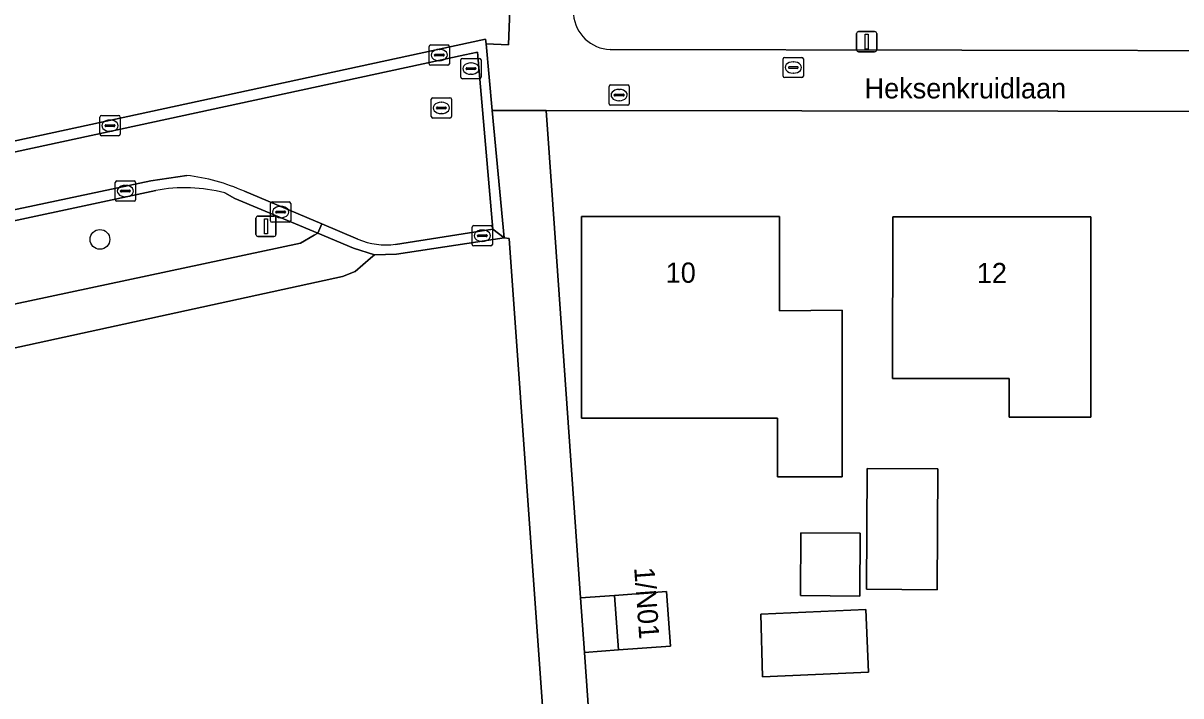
# Model space of a CAD drawing. Extents: x 162661 to 163484, y 380247 to 381230.
# Drawn here: x 162936.2 to 162993.5, y 380665.5 to 380698.8 of the extents above; entities that cross this region are included whole.
import ezdxf

# ---------------------------------------------------------------- set-up
doc = ezdxf.new("R2010")
doc.units = 0
for name, color, linetype in [('IMGEO_Boom', 7, 'Continuous'), ('IMGEO_Brandkraan', 7, 'Continuous'), ('IMGEO_Erf', 7, 'Continuous'), ('IMGEO_Groenvoorziening', 7, 'Continuous'), ('IMGEO_Kolk', 7, 'Continuous'), ('IMGEO_Lichtmast', 7, 'Continuous'), ('IMGEO_Openbare_ruimte_label', 7, 'Continuous'), ('IMGEO_Pand', 7, 'Continuous'), ('IMGEO_Pand_nummerreeks', 7, 'Continuous'), ('IMGEO_Rijbaan_lokaal_gesloten', 7, 'Continuous'), ('IMGEO_Rijbaan_lokaal_open', 7, 'Continuous'), ('IMGEO_Rioolput', 7, 'Continuous'), ('IMGEO_Voetpad_open', 7, 'Continuous')]:
    doc.layers.add(name, color=color, linetype=linetype)

msp = doc.modelspace()

# ---------------------------------------------------------------- linework, layer by layer
at = {"layer": 'IMGEO_Boom'}
msp.add_circle((162940.016, 380688.07), 0.489, dxfattribs=at)
at = {"layer": 'IMGEO_Brandkraan'}
for p, q in [((162965.183, 380694.781), (162965.183, 380695.633)), ((162965.258, 380695.707), (162966.11, 380695.707)), ((162965.671, 380695.487), (162965.696, 380695.487)), ((162966.184, 380695.633), (162966.184, 380694.781)), ((162965.442, 380695.201), (162965.442, 380695.213)), ((162965.88, 380695.164), (162965.482, 380695.164)), ((162965.485, 380695.25), (162965.883, 380695.25)), ((162965.694, 380694.927), (162965.669, 380694.927)), ((162965.926, 380695.213), (162965.926, 380695.201)), ((162966.11, 380694.707), (162965.258, 380694.707))]:
    msp.add_line(p, q, dxfattribs=at)
for points in [[(162965.183, 380694.781), (162965.183, 380695.633)], [(162965.258, 380695.707), (162966.11, 380695.707)], [(162966.184, 380695.633), (162966.184, 380694.781)], [(162966.11, 380694.707), (162965.258, 380694.707)]]:
    msp.add_lwpolyline(points, dxfattribs=at)
for centre, radius, start, end in [((162965.26, 380695.631), 0.0765, 91.552, 178.448), ((162965.26, 380695.631), 0.0765, 91.552, 178.448), ((162966.108, 380695.631), 0.0765, 1.552, 88.448), ((162966.108, 380695.631), 0.0765, 1.552, 88.448), ((162965.482, 380695.21), 0.0403, 85.8775, 175.7526), ((162965.479, 380695.2), 0.0366, 178.938, 274.7102), ((162965.883, 380695.207), 0.043, 264.8664, 352.4533), ((162965.887, 380695.212), 0.0386, 1.7309, 96.639), ((162965.26, 380694.783), 0.0765, 181.552, 268.448), ((162965.26, 380694.783), 0.0765, 181.552, 268.448), ((162966.108, 380694.783), 0.0765, 271.552, 358.448), ((162966.108, 380694.783), 0.0765, 271.552, 358.448)]:
    msp.add_arc(centre, radius, start, end, dxfattribs=at)
for centre, major_axis, ratio, start_param, end_param in [((162965.67, 380695.207), (-0.387, 0.002), 0.722429, 4.712389, 7.853982), ((162965.695, 380695.207), (-0.39, 0.002), 0.717154, 1.570796, 4.712389)]:
    msp.add_ellipse(centre, major_axis=major_axis, ratio=ratio, start_param=start_param, end_param=end_param, dxfattribs=at)
at = {"layer": 'IMGEO_Erf'}
for points in [[(162888.533, 380682.733), (162890.304, 380683.193), (162893.654, 380683.844), (162906.385, 380686.664), (162922.862, 380690.134), (162959.082, 380697.976), (162959.104, 380697.745), (162960.218, 380697.693), (162960.658, 380709.32), (162979.352, 380711.896), (163000, 380714.787), (163011.404, 380716.387), (163013.306, 380716.65), (163020.234, 380717.148), (163020.498, 380717.167), (163021.448, 380717.228), (163021.353, 380718.534), (163017.796, 380767.498)], [(163000, 380694.393), (162962.071, 380694.445), (162962.409, 380689.802), (162962.491, 380688.633), (162963.778, 380670.344), (162965.454, 380670.466), (162968.024, 380670.653), (162968.22, 380667.959), (162965.65, 380667.772), (162963.967, 380667.65), (162965.66, 380643.591), (162992.266, 380647.305), (163000, 380648.404)]]:
    msp.add_lwpolyline(points, dxfattribs=at)
for points in [[(162976.708, 380676.324), (162973.518, 380676.324), (162973.518, 380679.224), (162963.818, 380679.223), (162963.817, 380689.207), (162973.613, 380689.204), (162973.613, 380686.833), (162973.612, 380684.544), (162976.707, 380684.564)], [(162988.994, 380679.282), (162984.964, 380679.287), (162984.967, 380681.187), (162979.197, 380681.193), (162979.206, 380689.193), (162989.005, 380689.182)], [(162981.403, 380670.751), (162977.909, 380670.776), (162977.951, 380676.747), (162981.444, 380676.723)], [(162974.644, 380670.457), (162974.666, 380673.569), (162977.602, 380673.549), (162977.58, 380670.437)], [(162977.88, 380669.767), (162978.011, 380666.67), (162972.769, 380666.448), (162972.685, 380669.548)]]:
    msp.add_lwpolyline(points, close=True, dxfattribs=at)
at = {"layer": 'IMGEO_Groenvoorziening'}
for points in [[(162965.24, 380697.455), (163000, 380697.402), (163012.229, 380697.378), (163014.676, 380697.381), (163014.649, 380697.785), (163013.523, 380713.198), (163013.505, 380713.608), (163011.627, 380713.381), (163000, 380711.748), (162978.79, 380708.788), (162964.912, 380706.837)], [(162942.775, 380690.485), (162911.796, 380683.857), (162911.748, 380683.847), (162913.018, 380680.024), (162949.932, 380687.892), (162950.604, 380688.273), (162950.787, 380688.377), (162946.687, 380690.1), (162946.187, 380690.376)]]:
    msp.add_lwpolyline(points, dxfattribs=at)
msp.add_lwpolyline([(162965.305, 380617.196), (162958.775, 380616.334), (162958.723, 380616.73), (162965.276, 380617.596), (162960.246, 380688.108), (162960.008, 380688.147), (162954.674, 380687.332), (162953.589, 380687.308), (162953.392, 380687.138), (162952.628, 380686.48), (162952.001, 380686.244), (162913.666, 380677.887), (162935.364, 380613.543), (162943.88, 380614.582), (162943.646, 380616.461), (162957.527, 380618.146), (162957.849, 380615.707), (162965.351, 380616.545)], close=True, dxfattribs=at)
for centre, radius, start, end in [((162965.322, 380699.355), 1.902, 185.2451, 267.5398), ((162944.239, 380682.846), 7.778, 75.4937, 100.8468)]:
    msp.add_arc(centre, radius, start, end, dxfattribs=at)
at = {"layer": 'IMGEO_Kolk'}
for p, q in [((162956.292, 380696.759), (162956.292, 380697.611)), ((162956.367, 380697.685), (162957.219, 380697.685)), ((162956.551, 380697.179), (162956.551, 380697.191)), ((162956.594, 380697.228), (162956.992, 380697.228)), ((162956.78, 380697.465), (162956.805, 380697.465)), ((162957.035, 380697.191), (162957.035, 380697.179)), ((162957.293, 380697.611), (162957.293, 380696.759)), ((162957.219, 380696.685), (162956.367, 380696.685)), ((162956.989, 380697.142), (162956.591, 380697.142)), ((162956.803, 380696.905), (162956.778, 380696.905)), ((162940.015, 380693.268), (162940.015, 380694.12)), ((162940.09, 380694.194), (162940.942, 380694.194)), ((162940.317, 380693.737), (162940.715, 380693.737)), ((162940.503, 380693.974), (162940.528, 380693.974)), ((162941.016, 380694.12), (162941.016, 380693.268)), ((162940.942, 380693.194), (162940.09, 380693.194)), ((162940.274, 380693.688), (162940.274, 380693.7)), ((162940.712, 380693.651), (162940.314, 380693.651)), ((162940.526, 380693.414), (162940.501, 380693.414)), ((162940.758, 380693.7), (162940.758, 380693.688)), ((162940.777, 380690.032), (162940.777, 380690.884)), ((162940.852, 380690.958), (162941.704, 380690.958)), ((162941.778, 380690.884), (162941.778, 380690.032)), ((162941.036, 380690.452), (162941.036, 380690.464)), ((162941.474, 380690.415), (162941.076, 380690.415)), ((162941.079, 380690.501), (162941.477, 380690.501)), ((162941.265, 380690.738), (162941.29, 380690.738)), ((162941.52, 380690.464), (162941.52, 380690.452)), ((162941.704, 380689.958), (162940.852, 380689.958)), ((162941.288, 380690.178), (162941.263, 380690.178)), ((162948.45, 380688.996), (162948.45, 380689.848)), ((162948.525, 380689.922), (162949.377, 380689.922)), ((162949.451, 380689.848), (162949.451, 380688.996)), ((162948.709, 380689.416), (162948.709, 380689.428)), ((162949.147, 380689.379), (162948.749, 380689.379)), ((162948.752, 380689.465), (162949.15, 380689.465)), ((162948.938, 380689.702), (162948.963, 380689.702)), ((162949.193, 380689.428), (162949.193, 380689.416)), ((162949.377, 380688.922), (162948.525, 380688.922)), ((162948.961, 380689.142), (162948.936, 380689.142)), ((162958.418, 380687.825), (162958.418, 380688.677)), ((162958.493, 380688.751), (162959.345, 380688.751)), ((162959.419, 380688.677), (162959.419, 380687.825)), ((162958.677, 380688.245), (162958.677, 380688.257)), ((162959.115, 380688.208), (162958.717, 380688.208)), ((162958.72, 380688.294), (162959.118, 380688.294)), ((162958.906, 380688.531), (162958.931, 380688.531)), ((162959.161, 380688.257), (162959.161, 380688.245)), ((162959.345, 380687.751), (162958.493, 380687.751)), ((162958.929, 380687.971), (162958.904, 380687.971))]:
    msp.add_line(p, q, dxfattribs=at)
for points in [[(162956.292, 380696.759), (162956.292, 380697.611)], [(162956.367, 380697.685), (162957.219, 380697.685)], [(162957.293, 380697.611), (162957.293, 380696.759)], [(162957.219, 380696.685), (162956.367, 380696.685)], [(162940.015, 380693.268), (162940.015, 380694.12)], [(162940.09, 380694.194), (162940.942, 380694.194)], [(162941.016, 380694.12), (162941.016, 380693.268)], [(162940.942, 380693.194), (162940.09, 380693.194)], [(162940.777, 380690.032), (162940.777, 380690.884)], [(162940.852, 380690.958), (162941.704, 380690.958)], [(162941.778, 380690.884), (162941.778, 380690.032)], [(162941.704, 380689.958), (162940.852, 380689.958)], [(162948.45, 380688.996), (162948.45, 380689.848)], [(162948.525, 380689.922), (162949.377, 380689.922)], [(162949.451, 380689.848), (162949.451, 380688.996)], [(162949.377, 380688.922), (162948.525, 380688.922)], [(162958.418, 380687.825), (162958.418, 380688.677)], [(162958.493, 380688.751), (162959.345, 380688.751)], [(162959.419, 380688.677), (162959.419, 380687.825)], [(162959.345, 380687.751), (162958.493, 380687.751)]]:
    msp.add_lwpolyline(points, dxfattribs=at)
for centre, radius, start, end in [((162956.369, 380697.609), 0.0765, 91.552, 178.448), ((162956.369, 380697.609), 0.0765, 91.552, 178.448), ((162956.591, 380697.188), 0.0403, 85.8775, 175.7526), ((162956.588, 380697.178), 0.0366, 178.938, 274.7102), ((162956.992, 380697.185), 0.043, 264.8664, 352.4533), ((162956.996, 380697.19), 0.0386, 1.7309, 96.639), ((162957.217, 380697.609), 0.0765, 1.552, 88.448), ((162957.217, 380697.609), 0.0765, 1.552, 88.448), ((162956.369, 380696.761), 0.0765, 181.552, 268.448), ((162956.369, 380696.761), 0.0765, 181.552, 268.448), ((162957.217, 380696.761), 0.0765, 271.552, 358.448), ((162957.217, 380696.761), 0.0765, 271.552, 358.448), ((162940.092, 380694.118), 0.0765, 91.552, 178.448), ((162940.092, 380694.118), 0.0765, 91.552, 178.448), ((162940.314, 380693.697), 0.0403, 85.8775, 175.7526), ((162940.719, 380693.699), 0.0386, 1.7309, 96.639), ((162940.94, 380694.118), 0.0765, 1.552, 88.448), ((162940.94, 380694.118), 0.0765, 1.552, 88.448), ((162940.092, 380693.27), 0.0765, 181.552, 268.448), ((162940.092, 380693.27), 0.0765, 181.552, 268.448), ((162940.311, 380693.687), 0.0366, 178.938, 274.7102), ((162940.715, 380693.694), 0.043, 264.8664, 352.4533), ((162940.94, 380693.27), 0.0765, 271.552, 358.448), ((162940.94, 380693.27), 0.0765, 271.552, 358.448), ((162940.854, 380690.882), 0.0765, 91.552, 178.448), ((162940.854, 380690.882), 0.0765, 91.552, 178.448), ((162941.702, 380690.882), 0.0765, 1.552, 88.448), ((162941.702, 380690.882), 0.0765, 1.552, 88.448), ((162941.076, 380690.461), 0.0403, 85.8775, 175.7526), ((162941.073, 380690.451), 0.0366, 178.938, 274.7102), ((162941.477, 380690.458), 0.043, 264.8664, 352.4533), ((162941.481, 380690.463), 0.0386, 1.7309, 96.639), ((162940.854, 380690.034), 0.0765, 181.552, 268.448), ((162940.854, 380690.034), 0.0765, 181.552, 268.448), ((162941.702, 380690.034), 0.0765, 271.552, 358.448), ((162941.702, 380690.034), 0.0765, 271.552, 358.448), ((162948.527, 380689.846), 0.0765, 91.552, 178.448), ((162948.527, 380689.846), 0.0765, 91.552, 178.448), ((162949.375, 380689.846), 0.0765, 1.552, 88.448), ((162949.375, 380689.846), 0.0765, 1.552, 88.448), ((162948.749, 380689.425), 0.0403, 85.8775, 175.7526), ((162948.746, 380689.415), 0.0366, 178.938, 274.7102), ((162949.15, 380689.422), 0.043, 264.8664, 352.4533), ((162949.154, 380689.427), 0.0386, 1.7309, 96.639), ((162948.527, 380688.998), 0.0765, 181.552, 268.448), ((162948.527, 380688.998), 0.0765, 181.552, 268.448), ((162949.375, 380688.998), 0.0765, 271.552, 358.448), ((162949.375, 380688.998), 0.0765, 271.552, 358.448), ((162958.495, 380688.675), 0.0765, 91.552, 178.448), ((162958.495, 380688.675), 0.0765, 91.552, 178.448), ((162959.343, 380688.675), 0.0765, 1.552, 88.448), ((162959.343, 380688.675), 0.0765, 1.552, 88.448), ((162958.717, 380688.254), 0.0403, 85.8775, 175.7526), ((162958.714, 380688.244), 0.0366, 178.938, 274.7102), ((162959.118, 380688.251), 0.043, 264.8664, 352.4533), ((162959.122, 380688.256), 0.0386, 1.7309, 96.639), ((162958.495, 380687.827), 0.0765, 181.552, 268.448), ((162958.495, 380687.827), 0.0765, 181.552, 268.448), ((162959.343, 380687.827), 0.0765, 271.552, 358.448), ((162959.343, 380687.827), 0.0765, 271.552, 358.448)]:
    msp.add_arc(centre, radius, start, end, dxfattribs=at)
for centre, major_axis, ratio, start_param, end_param in [((162956.779, 380697.185), (-0.387, 0.002), 0.722429, 4.712389, 7.853982), ((162956.804, 380697.185), (-0.39, 0.002), 0.717154, 1.570796, 4.712389), ((162940.502, 380693.694), (-0.387, 0.002), 0.722429, 4.712389, 7.853982), ((162940.527, 380693.694), (-0.39, 0.002), 0.717154, 1.570796, 4.712389), ((162941.264, 380690.458), (-0.387, 0.002), 0.722429, 4.712389, 7.853982), ((162941.289, 380690.458), (-0.39, 0.002), 0.717154, 1.570796, 4.712389), ((162948.937, 380689.422), (-0.387, 0.002), 0.722429, 4.712389, 7.853982), ((162948.962, 380689.422), (-0.39, 0.002), 0.717154, 1.570796, 4.712389), ((162958.905, 380688.251), (-0.387, 0.002), 0.722429, 4.712389, 7.853982), ((162958.93, 380688.251), (-0.39, 0.002), 0.717154, 1.570796, 4.712389)]:
    msp.add_ellipse(centre, major_axis=major_axis, ratio=ratio, start_param=start_param, end_param=end_param, dxfattribs=at)
at = {"layer": 'IMGEO_Lichtmast'}
for p, q in [((162977.524, 380698.345), (162978.314, 380698.345)), ((162978.314, 380698.345), (162977.524, 380698.345)), ((162977.424, 380697.445), (162977.424, 380698.245)), ((162977.424, 380698.245), (162977.424, 380697.445)), ((162978.414, 380698.245), (162978.414, 380697.445)), ((162978.414, 380697.445), (162978.414, 380698.245)), ((162978.314, 380697.345), (162977.524, 380697.345)), ((162977.524, 380697.345), (162978.314, 380697.345)), ((162947.829, 380689.22), (162948.619, 380689.22)), ((162948.619, 380689.22), (162947.829, 380689.22)), ((162947.729, 380688.32), (162947.729, 380689.12)), ((162947.729, 380689.12), (162947.729, 380688.32)), ((162948.719, 380689.12), (162948.719, 380688.32)), ((162948.719, 380688.32), (162948.719, 380689.12)), ((162948.619, 380688.22), (162947.829, 380688.22)), ((162947.829, 380688.22), (162948.619, 380688.22))]:
    msp.add_line(p, q, dxfattribs=at)
for points in [[(162977.844, 380698.22), (162977.994, 380698.22), (162977.994, 380697.47), (162977.844, 380697.47), (162977.844, 380698.22)], [(162948.149, 380689.095), (162948.299, 380689.095), (162948.299, 380688.345), (162948.149, 380688.345), (162948.149, 380689.095)]]:
    msp.add_lwpolyline(points, dxfattribs=at)
for centre, start, end in [((162977.524, 380698.245), 90, 180), ((162977.524, 380698.245), 90, 180), ((162978.314, 380698.245), 0, 90), ((162978.314, 380698.245), 360, 90), ((162977.524, 380697.445), 180, 270), ((162977.524, 380697.445), 180, 270), ((162978.314, 380697.445), 270, 0), ((162978.314, 380697.445), 270, 0), ((162947.829, 380689.12), 90, 180), ((162947.829, 380689.12), 90, 180), ((162948.619, 380689.12), 0, 90), ((162948.619, 380689.12), 360, 90), ((162947.829, 380688.32), 180, 270), ((162947.829, 380688.32), 180, 270), ((162948.619, 380688.32), 270, 0), ((162948.619, 380688.32), 270, 0)]:
    msp.add_arc(centre, 0.1, start, end, dxfattribs=at)
at = {"layer": 'IMGEO_Pand'}
for points in [[(162976.707, 380684.564), (162973.612, 380684.544), (162973.613, 380686.833), (162973.613, 380689.204), (162963.817, 380689.207), (162963.818, 380679.223), (162973.518, 380679.224), (162973.518, 380676.324), (162976.708, 380676.324)], [(162988.994, 380679.282), (162989.005, 380689.182), (162979.206, 380689.193), (162979.197, 380681.193), (162984.967, 380681.187), (162984.964, 380679.287)], [(162981.444, 380676.723), (162977.951, 380676.747), (162977.909, 380670.776), (162981.403, 380670.751)], [(162974.644, 380670.457), (162977.58, 380670.437), (162977.602, 380673.549), (162974.666, 380673.569)], [(162965.454, 380670.466), (162965.65, 380667.772), (162968.22, 380667.959), (162968.024, 380670.653)], [(162977.88, 380669.767), (162972.685, 380669.548), (162972.769, 380666.448), (162978.011, 380666.67)]]:
    msp.add_lwpolyline(points, close=True, dxfattribs=at)
at = {"layer": 'IMGEO_Rijbaan_lokaal_gesloten'}
for points in [[(162958.68, 380697.336), (162958.048, 380697.199), (162888.732, 380682.233)], [(162954.629, 380687.826), (162959.439, 380688.583), (162958.68, 380697.336)], [(162851.285, 380671.207), (162859.557, 380673), (162925.501, 380687.349), (162942.533, 380690.973), (162944.307, 380691.233)], [(162947.159, 380690.449), (162950.98, 380688.833), (162952.773, 380688.075)]]:
    msp.add_lwpolyline(points, dxfattribs=at)
for centre, radius, start, end in [((162943.184, 380681.568), 9.73, 65.8865, 83.3722), ((162954.168, 380691.435), 3.638, 247.4454, 277.2723)]:
    msp.add_arc(centre, radius, start, end, dxfattribs=at)
at = {"layer": 'IMGEO_Rijbaan_lokaal_open'}
for points in [[(162964.912, 380706.837), (162978.79, 380708.788), (163000, 380711.748), (163011.627, 380713.381), (163013.505, 380713.608), (163013.306, 380716.65), (163011.404, 380716.387), (163000, 380714.787), (162979.352, 380711.896), (162960.658, 380709.32), (162960.218, 380697.693), (162959.104, 380697.745), (162959.414, 380694.449), (162962.071, 380694.445), (163000, 380694.393), (163011.822, 380694.377), (163014.685, 380694.344), (163014.676, 380697.381), (163012.229, 380697.378), (163000, 380697.402), (162965.24, 380697.455)], [(162958.048, 380697.199), (162958.68, 380697.336), (162959.439, 380688.583), (162960.008, 380688.147), (162959.414, 380694.449), (162959.104, 380697.745), (162959.082, 380697.976), (162922.862, 380690.134), (162906.385, 380686.664), (162893.654, 380683.844), (162890.304, 380683.193), (162888.533, 380682.733)], [(162888.732, 380682.233), (162958.048, 380697.199)], [(162944.307, 380691.233), (162942.533, 380690.973), (162925.501, 380687.349), (162859.557, 380673), (162851.285, 380671.207)], [(162901.838, 380681.659), (162901.896, 380681.672), (162907.182, 380682.817), (162907.241, 380682.83), (162909.952, 380683.471), (162910.047, 380683.49), (162911.748, 380683.847), (162911.796, 380683.857), (162942.775, 380690.485)], [(162946.187, 380690.376), (162946.687, 380690.1), (162950.787, 380688.377), (162950.98, 380688.833), (162947.159, 380690.449)], [(162952.773, 380688.075), (162950.98, 380688.833), (162950.787, 380688.377), (162952.546, 380687.637), (162953.589, 380687.308), (162954.674, 380687.332), (162960.008, 380688.147)], [(162960.008, 380688.147), (162959.439, 380688.583), (162954.629, 380687.826)]]:
    msp.add_lwpolyline(points, dxfattribs=at)
for centre, radius, start, end in [((162965.322, 380699.355), 1.902, 185.2451, 267.5398), ((162943.184, 380681.568), 9.73, 65.8865, 83.3722), ((162944.239, 380682.846), 7.778, 75.4937, 100.8468), ((162954.168, 380691.435), 3.638, 247.4454, 277.2723)]:
    msp.add_arc(centre, radius, start, end, dxfattribs=at)
at = {"layer": 'IMGEO_Rioolput'}
for p, q in [((162957.858, 380696.089), (162957.858, 380696.941)), ((162957.933, 380697.015), (162958.785, 380697.015)), ((162958.346, 380696.795), (162958.371, 380696.795)), ((162958.859, 380696.941), (162958.859, 380696.089)), ((162973.793, 380696.145), (162973.793, 380696.997)), ((162973.868, 380697.071), (162974.72, 380697.071)), ((162974.095, 380696.614), (162974.493, 380696.614)), ((162974.281, 380696.851), (162974.306, 380696.851)), ((162974.794, 380696.997), (162974.794, 380696.145)), ((162958.117, 380696.509), (162958.117, 380696.521)), ((162958.555, 380696.472), (162958.157, 380696.472)), ((162958.16, 380696.558), (162958.558, 380696.558)), ((162958.369, 380696.235), (162958.344, 380696.235)), ((162958.601, 380696.521), (162958.601, 380696.509)), ((162974.72, 380696.071), (162973.868, 380696.071)), ((162974.052, 380696.565), (162974.052, 380696.577)), ((162974.49, 380696.528), (162974.092, 380696.528)), ((162974.304, 380696.291), (162974.279, 380696.291)), ((162974.536, 380696.577), (162974.536, 380696.565)), ((162958.785, 380696.015), (162957.933, 380696.015)), ((162956.395, 380694.145), (162956.395, 380694.997)), ((162956.47, 380695.071), (162957.322, 380695.071)), ((162957.396, 380694.997), (162957.396, 380694.145)), ((162956.654, 380694.565), (162956.654, 380694.577)), ((162957.092, 380694.528), (162956.694, 380694.528)), ((162956.697, 380694.614), (162957.095, 380694.614)), ((162956.883, 380694.851), (162956.908, 380694.851)), ((162957.138, 380694.577), (162957.138, 380694.565)), ((162957.322, 380694.071), (162956.47, 380694.071)), ((162956.906, 380694.291), (162956.881, 380694.291))]:
    msp.add_line(p, q, dxfattribs=at)
for points in [[(162957.858, 380696.089), (162957.858, 380696.941)], [(162957.933, 380697.015), (162958.785, 380697.015)], [(162958.859, 380696.941), (162958.859, 380696.089)], [(162973.793, 380696.145), (162973.793, 380696.997)], [(162973.868, 380697.071), (162974.72, 380697.071)], [(162974.794, 380696.997), (162974.794, 380696.145)], [(162974.72, 380696.071), (162973.868, 380696.071)], [(162958.785, 380696.015), (162957.933, 380696.015)], [(162956.395, 380694.145), (162956.395, 380694.997)], [(162956.47, 380695.071), (162957.322, 380695.071)], [(162957.396, 380694.997), (162957.396, 380694.145)], [(162957.322, 380694.071), (162956.47, 380694.071)]]:
    msp.add_lwpolyline(points, dxfattribs=at)
for centre, radius, start, end in [((162957.935, 380696.939), 0.0765, 91.552, 178.448), ((162957.935, 380696.939), 0.0765, 91.552, 178.448), ((162958.783, 380696.939), 0.0765, 1.552, 88.448), ((162958.783, 380696.939), 0.0765, 1.552, 88.448), ((162973.87, 380696.995), 0.0765, 91.552, 178.448), ((162973.87, 380696.995), 0.0765, 91.552, 178.448), ((162974.092, 380696.574), 0.0403, 85.8775, 175.7526), ((162974.497, 380696.576), 0.0386, 1.7309, 96.639), ((162974.718, 380696.995), 0.0765, 1.552, 88.448), ((162974.718, 380696.995), 0.0765, 1.552, 88.448), ((162957.935, 380696.091), 0.0765, 181.552, 268.448), ((162957.935, 380696.091), 0.0765, 181.552, 268.448), ((162958.157, 380696.518), 0.0403, 85.8775, 175.7526), ((162958.154, 380696.508), 0.0366, 178.938, 274.7102), ((162958.558, 380696.515), 0.043, 264.8664, 352.4533), ((162958.562, 380696.52), 0.0386, 1.7309, 96.639), ((162958.783, 380696.091), 0.0765, 271.552, 358.448), ((162958.783, 380696.091), 0.0765, 271.552, 358.448), ((162973.87, 380696.147), 0.0765, 181.552, 268.448), ((162973.87, 380696.147), 0.0765, 181.552, 268.448), ((162974.089, 380696.564), 0.0366, 178.938, 274.7102), ((162974.493, 380696.571), 0.043, 264.8664, 352.4533), ((162974.718, 380696.147), 0.0765, 271.552, 358.448), ((162974.718, 380696.147), 0.0765, 271.552, 358.448), ((162956.472, 380694.995), 0.0765, 91.552, 178.448), ((162956.472, 380694.995), 0.0765, 91.552, 178.448), ((162957.32, 380694.995), 0.0765, 1.552, 88.448), ((162957.32, 380694.995), 0.0765, 1.552, 88.448), ((162956.694, 380694.574), 0.0403, 85.8775, 175.7526), ((162956.691, 380694.564), 0.0366, 178.938, 274.7102), ((162957.095, 380694.571), 0.043, 264.8664, 352.4533), ((162957.099, 380694.576), 0.0386, 1.7309, 96.639), ((162956.472, 380694.147), 0.0765, 181.552, 268.448), ((162956.472, 380694.147), 0.0765, 181.552, 268.448), ((162957.32, 380694.147), 0.0765, 271.552, 358.448), ((162957.32, 380694.147), 0.0765, 271.552, 358.448)]:
    msp.add_arc(centre, radius, start, end, dxfattribs=at)
for centre, major_axis, ratio, start_param, end_param in [((162958.345, 380696.515), (-0.387, 0.002), 0.722429, 4.712389, 7.853982), ((162958.37, 380696.515), (-0.39, 0.002), 0.717154, 1.570796, 4.712389), ((162974.28, 380696.571), (-0.387, 0.002), 0.722429, 4.712389, 7.853982), ((162974.305, 380696.571), (-0.39, 0.002), 0.717154, 1.570796, 4.712389), ((162956.882, 380694.571), (-0.387, 0.002), 0.722429, 4.712389, 7.853982), ((162956.907, 380694.571), (-0.39, 0.002), 0.717154, 1.570796, 4.712389)]:
    msp.add_ellipse(centre, major_axis=major_axis, ratio=ratio, start_param=start_param, end_param=end_param, dxfattribs=at)
at = {"layer": 'IMGEO_Voetpad_open'}
for points in [[(162966.959, 380625.81), (162966.701, 380629.588), (162965.66, 380643.591), (162963.967, 380667.65), (162963.778, 380670.344), (162962.491, 380688.633), (162962.409, 380689.802), (162962.071, 380694.445), (162959.414, 380694.449), (162960.008, 380688.147), (162960.246, 380688.108), (162965.276, 380617.596), (162965.305, 380617.196), (162965.351, 380616.545), (162965.481, 380615.267), (162969.587, 380558.14), (162969.886, 380553.083), (162972.784, 380512.688), (162974.83, 380512.958), (162971.633, 380560.525), (162971.283, 380565.188), (162970.367, 380578.072), (162969.904, 380584.293)], [(162963.967, 380667.65), (162965.65, 380667.772), (162965.454, 380670.466), (162963.778, 380670.344)]]:
    msp.add_lwpolyline(points, close=True, dxfattribs=at)
msp.add_lwpolyline([(162913.666, 380677.887), (162952.001, 380686.244), (162952.628, 380686.48), (162953.392, 380687.138), (162953.589, 380687.308), (162952.546, 380687.637), (162950.787, 380688.377), (162950.604, 380688.273), (162949.932, 380687.892), (162913.018, 380680.024)], dxfattribs=at)

# ---------------------------------------------------------------- texts
at = {"layer": 'IMGEO_Openbare_ruimte_label'}
msp.add_text('Heksenkruidlaan', height=1, dxfattribs=at).set_placement((162977.818, 380695.041))
at = {"layer": 'IMGEO_Pand_nummerreeks'}
for s, rotation, p in [('10', 359.9821, (162967.985, 380685.926)), ('12', 359.9357, (162983.364, 380685.908)), ('1/N01', 274.1748, (162966.424, 380671.833))]:
    msp.add_text(s, height=1, rotation=rotation, dxfattribs=at).set_placement(p)

doc.saveas('drawing.dxf')
